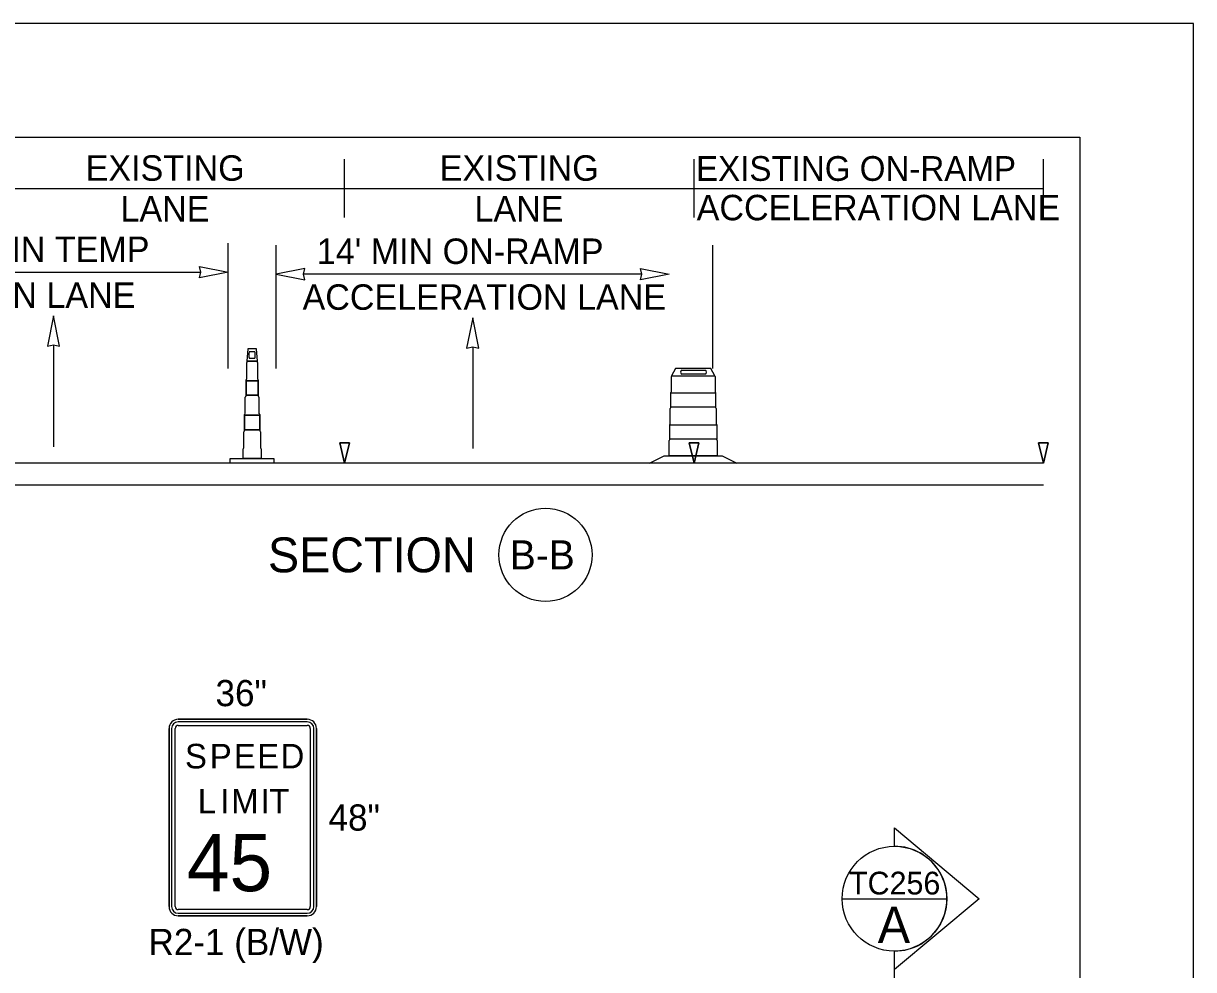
# Model space of a CAD drawing. Extents: x 99999 to 100116, y 99995 to 100013.
# Drawn here: x 100072.847 to 100076.062, y 100008.087 to 100010.687 of the extents above; entities that cross this region are included whole.
import ezdxf

# ---------------------------------------------------------------- set-up
doc = ezdxf.new("R2010")
doc.units = 0
for name, color, linetype in [('SH_GI_PlotLimits', 7, 'Continuous'), ('SH_GI_SectionCut', 7, 'Continuous'), ('SH_GI_SheetBorder', 7, 'Continuous'), ('SH_TI_WZSectionCut', 7, 'Continuous'), ('TR_SN_ConstructionSigns', 7, 'Continuous'), ('TR_WZ_ArrowLeftStrRightTurn', 7, 'Continuous'), ('TR_WZ_TallChanDeviceElev', 7, 'Continuous'), ('TR_WZ_TrafficSafetyDrumElev', 7, 'Continuous'), ('TR_WZ_WorkZoneDetails', 7, 'Continuous')]:
    doc.layers.add(name, color=color, linetype=linetype)

msp = doc.modelspace()

# ---------------------------------------------------------------- linework, layer by layer
at = {"layer": 'SH_GI_PlotLimits'}
msp.add_lwpolyline([(100059.0625, 99999.6875), (100076.0625, 99999.6875), (100076.0625, 100010.6875), (100059.0625, 100010.6875)], close=True, dxfattribs=at)
at = {"layer": 'SH_GI_SectionCut'}
for p, q in [((100075.2407, 100008.4258), (100075.2407, 100008.4767)), ((100075.2407, 100008.4767), (100075.4733, 100008.2818)), ((100075.4733, 100008.2818), (100075.2407, 100008.0869)), ((100075.2407, 100008.0869), (100075.2407, 100008.1378)), ((100075.2407, 100006.7109), (100075.2407, 100008.0869))]:
    msp.add_line(p, q, dxfattribs=at)
msp.add_lwpolyline([(100075.0967, 100008.2818), (100075.3847, 100008.2818)], dxfattribs=at)
msp.add_circle((100075.2407, 100008.2818), 0.144, dxfattribs=at)
msp.add_arc((100075.2407, 100008.2818), 0.144, 269.9978, 90.0022, dxfattribs=at)
at = {"layer": 'SH_GI_SheetBorder'}
for p, q in [((100060, 100010.375), (100075.75, 100010.375)), ((100075.75, 100010.375), (100075.75, 100000))]:
    msp.add_line(p, q, dxfattribs=at)
at = {"layer": 'SH_TI_WZSectionCut'}
for p, q in [((100073.41, 100009.7388), (100073.41, 100010.0836)), ((100072.525, 100010.0036), (100073.335, 100010.0036))]:
    msp.add_line(p, q, dxfattribs=at)
msp.add_lwpolyline([(100073.41, 100010.0036), (100073.3314, 100009.9882), (100073.335, 100010.0036), (100073.3314, 100010.019)], close=True, dxfattribs=at)
at = {"layer": 'TR_SN_ConstructionSigns'}
for p, q in [((100073.2728, 100008.7749), (100073.6272, 100008.7749)), ((100073.6272, 100008.7749), (100073.2728, 100008.7749)), ((100073.6272, 100008.7679), (100073.2728, 100008.7679)), ((100073.2728, 100008.758), (100073.6272, 100008.758)), ((100073.2475, 100008.2602), (100073.2475, 100008.7496)), ((100073.2475, 100008.7496), (100073.2475, 100008.2602)), ((100073.2546, 100008.7496), (100073.2546, 100008.2602)), ((100073.2644, 100008.2602), (100073.2644, 100008.7496)), ((100073.6357, 100008.7496), (100073.6357, 100008.2602)), ((100073.6455, 100008.2602), (100073.6455, 100008.7496)), ((100073.6525, 100008.7496), (100073.6525, 100008.2602)), ((100073.6525, 100008.2602), (100073.6525, 100008.7496)), ((100073.6272, 100008.2518), (100073.2728, 100008.2518)), ((100073.2728, 100008.2419), (100073.6272, 100008.2419)), ((100073.6272, 100008.2349), (100073.2728, 100008.2349)), ((100073.2728, 100008.2349), (100073.6272, 100008.2349))]:
    msp.add_line(p, q, dxfattribs=at)
for centre, radius, start, end in [((100073.2728, 100008.7496), 0.0253, 90, 180), ((100073.2728, 100008.7496), 0.0253, 90, 180), ((100073.2728, 100008.7496), 0.0183, 90, 180), ((100073.2728, 100008.7496), 0.00844, 90, 180), ((100073.6272, 100008.7496), 0.0253, 360, 90), ((100073.6272, 100008.7496), 0.0253, 360, 90), ((100073.6272, 100008.7496), 0.0183, 0, 90), ((100073.6272, 100008.7496), 0.00844, 360, 90), ((100073.2728, 100008.2602), 0.0253, 180, 270), ((100073.2728, 100008.2602), 0.0253, 180, 270), ((100073.2728, 100008.2602), 0.0183, 180, 270), ((100073.2728, 100008.2602), 0.00844, 180, 270), ((100073.6272, 100008.2602), 0.0253, 270, 360), ((100073.6272, 100008.2602), 0.0183, 270, 360), ((100073.6272, 100008.2602), 0.00844, 270, 0), ((100073.6272, 100008.2602), 0.0253, 270, 360)]:
    msp.add_arc(centre, radius, start, end, dxfattribs=at)
at = {"layer": 'TR_WZ_ArrowLeftStrRightTurn'}
for p, q in [((100072.93, 100009.8039), (100072.93, 100009.524)), ((100074.0818, 100009.7986), (100074.0818, 100009.5187))]:
    msp.add_line(p, q, dxfattribs=at)
for points in [[(100072.93, 100009.884), (100072.9135, 100009.8), (100072.93, 100009.8039), (100072.9465, 100009.8)], [(100074.0818, 100009.8787), (100074.0653, 100009.7947), (100074.0818, 100009.7986), (100074.0983, 100009.7947)]]:
    msp.add_lwpolyline(points, close=True, dxfattribs=at)
at = {"layer": 'TR_WZ_TallChanDeviceElev'}
for p, q in [((100073.4834, 100009.7848), (100073.4678, 100009.7848)), ((100073.4906, 100009.7588), (100073.4612, 100009.7588)), ((100073.4612, 100009.7588), (100073.4906, 100009.7588)), ((100073.4612, 100009.7588), (100073.4906, 100009.7588)), ((100073.4678, 100009.767), (100073.4834, 100009.767)), ((100073.4591, 100009.7051), (100073.4928, 100009.7051)), ((100073.4591, 100009.6655), (100073.4591, 100009.7051)), ((100073.4928, 100009.7051), (100073.4928, 100009.6655)), ((100073.4928, 100009.6655), (100073.4591, 100009.6655)), ((100073.4551, 100009.5707), (100073.4551, 100009.6103)), ((100073.4551, 100009.6103), (100073.4967, 100009.6103)), ((100073.4967, 100009.6103), (100073.4967, 100009.5707)), ((100073.4967, 100009.5707), (100073.4551, 100009.5707)), ((100073.4159, 100009.4788), (100073.4159, 100009.492)), ((100073.5359, 100009.4788), (100073.4159, 100009.4788)), ((100073.5359, 100009.492), (100073.5359, 100009.4788))]:
    msp.add_line(p, q, dxfattribs=at)
for points in [[(100073.4906, 100009.7588), (100073.4879, 100009.793), (100073.4637, 100009.793), (100073.4612, 100009.7588)], [(100073.4928, 100009.7051), (100073.4591, 100009.7051), (100073.4591, 100009.6655), (100073.4928, 100009.6655)], [(100073.4967, 100009.6103), (100073.4551, 100009.6103), (100073.4551, 100009.5707), (100073.4967, 100009.5707)]]:
    msp.add_lwpolyline(points, close=True, dxfattribs=at)
for points in [[(100073.461, 100009.7106), (100073.461, 100009.7555)], [(100073.461, 100009.7106), (100073.461, 100009.7555)], [(100073.4908, 100009.7555), (100073.4908, 100009.7106)], [(100073.4908, 100009.7555), (100073.4908, 100009.7106)], [(100073.4591, 100009.6632), (100073.4591, 100009.7074)], [(100073.4591, 100009.6632), (100073.4591, 100009.7074)], [(100073.4928, 100009.7074), (100073.4928, 100009.6632)], [(100073.4928, 100009.7074), (100073.4928, 100009.6632)], [(100073.4571, 100009.6158), (100073.4571, 100009.66)], [(100073.4571, 100009.6158), (100073.4571, 100009.66)], [(100073.4947, 100009.66), (100073.4947, 100009.6158)], [(100073.4947, 100009.66), (100073.4947, 100009.6158)], [(100073.4551, 100009.5685), (100073.4551, 100009.6125)], [(100073.4551, 100009.5685), (100073.4551, 100009.6125)], [(100073.4967, 100009.6125), (100073.4967, 100009.5685)], [(100073.4967, 100009.6125), (100073.4967, 100009.5685)], [(100073.4532, 100009.5212), (100073.4532, 100009.5653)], [(100073.4532, 100009.5212), (100073.4532, 100009.5653)], [(100073.4986, 100009.5653), (100073.4986, 100009.5212)], [(100073.4986, 100009.5653), (100073.4986, 100009.5212)], [(100073.5006, 100009.492), (100073.4512, 100009.492), (100073.4512, 100009.518)], [(100073.5006, 100009.492), (100073.4512, 100009.492), (100073.4512, 100009.518)], [(100073.5006, 100009.518), (100073.5006, 100009.492)], [(100073.5006, 100009.518), (100073.5006, 100009.492)], [(100073.4159, 100009.492), (100073.4512, 100009.492), (100073.5006, 100009.492), (100073.5359, 100009.492)]]:
    msp.add_lwpolyline(points, dxfattribs=at)
for centre, major_axis, ratio, start_param, end_param in [((100073.4678, 100009.7759), (0, 0.00891), 0.07945, 0, 3.141593), ((100073.4834, 100009.7759), (0, 0.00891), 0.07945, 3.141593, 6.283185), ((100073.4613, 100009.7548), (0, 0.00412), 0.059356, 0.177149, 1.393647), ((100073.4613, 100009.7548), (0, 0.00412), 0.059356, 0.177149, 1.393647), ((100073.4906, 100009.7548), (0, 0.00412), 0.059356, 4.889538, 6.106036), ((100073.4906, 100009.7548), (0, 0.00412), 0.059356, 4.889538, 6.106036), ((100073.4627, 100009.7047), (0, 0.00651), 0.609371, 0.4288, 1.141997), ((100073.4627, 100009.7047), (0, 0.00651), 0.609371, 0.4288, 1.141997), ((100073.4892, 100009.7047), (0, 0.00651), 0.609371, 5.141189, 5.854386), ((100073.4892, 100009.7047), (0, 0.00651), 0.609371, 5.141189, 5.854386), ((100073.4607, 100009.6573), (0, 0.00651), 0.609371, 0.4288, 1.141997), ((100073.4607, 100009.6573), (0, 0.00651), 0.609371, 0.4288, 1.141997), ((100073.4911, 100009.6573), (0, 0.00651), 0.609371, 5.141189, 5.854386), ((100073.4911, 100009.6573), (0, 0.00651), 0.609371, 5.141189, 5.854386), ((100073.4587, 100009.6098), (0, 0.00651), 0.609371, 0.4288, 1.141997), ((100073.4587, 100009.6098), (0, 0.00651), 0.609371, 0.4288, 1.141997), ((100073.4931, 100009.6098), (0, 0.00651), 0.609371, 5.141189, 5.854386), ((100073.4931, 100009.6098), (0, 0.00651), 0.609371, 5.141189, 5.854386), ((100073.4568, 100009.5625), (0, 0.00651), 0.609371, 0.4288, 1.141997), ((100073.4568, 100009.5625), (0, 0.00651), 0.609371, 0.4288, 1.141997), ((100073.495, 100009.5625), (0, 0.00651), 0.609371, 5.141189, 5.854386), ((100073.495, 100009.5625), (0, 0.00651), 0.609371, 5.141189, 5.854386), ((100073.4548, 100009.5153), (0, 0.00651), 0.609371, 0.4288, 1.141997), ((100073.4548, 100009.5153), (0, 0.00651), 0.609371, 0.4288, 1.141997), ((100073.497, 100009.5153), (0, 0.00651), 0.609371, 5.141189, 5.854386), ((100073.497, 100009.5153), (0, 0.00651), 0.609371, 5.141189, 5.854386)]:
    msp.add_ellipse(centre, major_axis=major_axis, ratio=ratio, start_param=start_param, end_param=end_param, dxfattribs=at)
at = {"layer": 'TR_WZ_TrafficSafetyDrumElev'}
for p, q in [((100074.6561, 100009.734), (100074.7215, 100009.734)), ((100074.7215, 100009.7236), (100074.6561, 100009.7236)), ((100074.6285, 100009.7188), (100074.7469, 100009.7188)), ((100074.6285, 100009.7188), (100074.7469, 100009.7188)), ((100074.6263, 100009.6724), (100074.7492, 100009.6724)), ((100074.6263, 100009.6325), (100074.6263, 100009.6724)), ((100074.7492, 100009.6724), (100074.7492, 100009.6325)), ((100074.7492, 100009.6325), (100074.6263, 100009.6325)), ((100074.6233, 100009.5844), (100074.7522, 100009.5844)), ((100074.6233, 100009.5445), (100074.6233, 100009.5844)), ((100074.7522, 100009.5844), (100074.7522, 100009.5445)), ((100074.7522, 100009.5445), (100074.6233, 100009.5445))]:
    msp.add_line(p, q, dxfattribs=at)
for points in [[(100074.7469, 100009.7188), (100074.7364, 100009.7388), (100074.639, 100009.7388), (100074.6285, 100009.7188)], [(100074.5677, 100009.4788), (100074.6079, 100009.4988), (100074.7675, 100009.4988), (100074.8077, 100009.4788)]]:
    msp.add_lwpolyline(points, close=True, dxfattribs=at)
for points in [[(100074.6277, 100009.676), (100074.6277, 100009.7172)], [(100074.6277, 100009.676), (100074.6277, 100009.7172)], [(100074.7477, 100009.7172), (100074.7477, 100009.676)], [(100074.7477, 100009.7172), (100074.7477, 100009.676)], [(100074.6263, 100009.632), (100074.6263, 100009.673)], [(100074.6263, 100009.632), (100074.6263, 100009.673)], [(100074.7492, 100009.673), (100074.7492, 100009.632)], [(100074.7492, 100009.673), (100074.7492, 100009.632)], [(100074.6248, 100009.5879), (100074.6248, 100009.629)], [(100074.6248, 100009.5879), (100074.6248, 100009.629)], [(100074.7507, 100009.629), (100074.7507, 100009.5879)], [(100074.7507, 100009.629), (100074.7507, 100009.5879)], [(100074.6233, 100009.5439), (100074.6233, 100009.5849)], [(100074.6233, 100009.5439), (100074.6233, 100009.5849)], [(100074.7522, 100009.5849), (100074.7522, 100009.5439)], [(100074.7522, 100009.5849), (100074.7522, 100009.5439)], [(100074.7536, 100009.5409), (100074.7536, 100009.4988), (100074.6218, 100009.4988), (100074.6218, 100009.5409)], [(100074.7536, 100009.5409), (100074.7536, 100009.4988), (100074.6218, 100009.4988), (100074.6218, 100009.5409)]]:
    msp.add_lwpolyline(points, dxfattribs=at)
for centre, major_axis, ratio, start_param, end_param in [((100074.6561, 100009.7288), (0, 0.0052), 0.570305, 0, 3.141593), ((100074.7215, 100009.7288), (0, 0.0052), 0.570305, 3.141593, 6.283185), ((100074.6287, 100009.7168), (0, 0.00199), 0.493438, 0.177149, 1.393647), ((100074.6287, 100009.7168), (0, 0.00199), 0.493438, 0.177149, 1.393647), ((100074.7468, 100009.7168), (0, 0.00199), 0.493438, 4.889538, 6.106036), ((100074.7468, 100009.7168), (0, 0.00199), 0.493438, 4.889538, 6.106036), ((100074.629, 100009.6705), (0, 0.00606), 0.493438, 0.4288, 1.141997), ((100074.629, 100009.6705), (0, 0.00606), 0.493438, 0.4288, 1.141997), ((100074.7465, 100009.6705), (0, 0.00606), 0.493438, 5.141189, 5.854386), ((100074.7465, 100009.6705), (0, 0.00606), 0.493438, 5.141189, 5.854386), ((100074.6275, 100009.6265), (0, 0.00606), 0.493438, 0.4288, 1.141997), ((100074.6275, 100009.6265), (0, 0.00606), 0.493438, 0.4288, 1.141997), ((100074.748, 100009.6265), (0, 0.00606), 0.493438, 5.141189, 5.854386), ((100074.748, 100009.6265), (0, 0.00606), 0.493438, 5.141189, 5.854386), ((100074.626, 100009.5824), (0, 0.00606), 0.493438, 0.4288, 1.141997), ((100074.626, 100009.5824), (0, 0.00606), 0.493438, 0.4288, 1.141997), ((100074.7494, 100009.5824), (0, 0.00606), 0.493438, 5.141189, 5.854386), ((100074.7494, 100009.5824), (0, 0.00606), 0.493438, 5.141189, 5.854386), ((100074.6245, 100009.5384), (0, 0.00606), 0.493438, 0.4288, 1.141997), ((100074.6245, 100009.5384), (0, 0.00606), 0.493438, 0.4288, 1.141997), ((100074.7509, 100009.5384), (0, 0.00606), 0.493438, 5.141189, 5.854386), ((100074.7509, 100009.5384), (0, 0.00606), 0.493438, 5.141189, 5.854386)]:
    msp.add_ellipse(centre, major_axis=major_axis, ratio=ratio, start_param=start_param, end_param=end_param, dxfattribs=at)
at = {"layer": 'TR_WZ_WorkZoneDetails'}
for p, q in [((100073.73, 100010.154), (100073.73, 100010.314)), ((100074.69, 100010.154), (100074.69, 100010.314)), ((100075.65, 100010.154), (100075.65, 100010.314)), ((100072.77, 100010.234), (100073.73, 100010.234)), ((100073.73, 100010.234), (100074.69, 100010.234)), ((100074.69, 100010.234), (100075.65, 100010.234)), ((100073.5418, 100009.7388), (100073.5418, 100010.0783)), ((100074.7418, 100009.7388), (100074.7418, 100010.0783)), ((100074.5468, 100009.9983), (100073.6168, 100009.9983)), ((100075.65, 100009.4787), (100072.45, 100009.4787)), ((100075.65, 100009.4187), (100072.45, 100009.4187))]:
    msp.add_line(p, q, dxfattribs=at)
for points in [[(100073.5418, 100009.9983), (100073.6204, 100009.9829), (100073.6168, 100009.9983), (100073.6204, 100010.0137)], [(100074.6218, 100009.9983), (100074.5432, 100009.9829), (100074.5468, 100009.9983), (100074.5432, 100010.0137)], [(100073.73, 100009.4787), (100073.7166, 100009.5346), (100073.7433, 100009.5346)], [(100074.69, 100009.4787), (100074.6766, 100009.5346), (100074.7033, 100009.5346)], [(100075.65, 100009.4787), (100075.6366, 100009.5346), (100075.6633, 100009.5346)]]:
    msp.add_lwpolyline(points, close=True, dxfattribs=at)
for points in [[(100073.7433, 100009.5346), (100073.7166, 100009.5346), (100073.73, 100009.4787), (100073.7433, 100009.5346)], [(100074.7033, 100009.5346), (100074.6766, 100009.5346), (100074.69, 100009.4787), (100074.7033, 100009.5346)], [(100075.6633, 100009.5346), (100075.6366, 100009.5346), (100075.65, 100009.4787), (100075.6633, 100009.5346)]]:
    msp.add_lwpolyline(points, dxfattribs=at)
msp.add_circle((100074.2819, 100009.2268), 0.128, dxfattribs=at)

# ---------------------------------------------------------------- texts
at = {"layer": 'SH_GI_SectionCut'}
msp.add_text('TC256', height=0.0625, dxfattribs=at).set_placement((100075.1158, 100008.2934))
msp.add_text('A', height=0.1, rotation=359.99, dxfattribs=at).set_placement((100075.1945, 100008.1598))
at = {"layer": 'TR_SN_ConstructionSigns'}
for s, height, p in [('36"', 0.072, (100073.3753, 100008.8109)), ('S', 0.0675, (100073.2914, 100008.6399)), ('P', 0.0675, (100073.3596, 100008.6399)), ('E', 0.0675, (100073.4257, 100008.6399)), ('E', 0.0675, (100073.4899, 100008.6399)), ('D', 0.0675, (100073.554, 100008.6399)), ('L', 0.0675, (100073.3265, 100008.5162)), ('I', 0.0675, (100073.3886, 100008.5162)), ('M', 0.0675, (100073.4183, 100008.5162)), ('I', 0.0675, (100073.4993, 100008.5162)), ('T', 0.0675, (100073.5229, 100008.5162)), ('48"', 0.072, (100073.6858, 100008.4689)), ('R2-1 (B/W)', 0.072, (100073.1913, 100008.1269))]:
    msp.add_text(s, height=height, rotation=360, dxfattribs=at).set_placement(p)
msp.add_text('45', height=0.1575, dxfattribs=at).set_placement((100073.2965, 100008.3024))
at = {"layer": 'TR_WZ_WorkZoneDetails'}
for s, height, p in [('EXISTING', 0.07, (100073.0185, 100010.255)), ('EXISTING', 0.07, (100073.9912, 100010.255)), ('EXISTING ON-RAMP', 0.068, (100074.6955, 100010.2547)), ('LANE', 0.07, (100073.1142, 100010.143)), ('LANE', 0.07, (100074.0869, 100010.143)), ('ACCELERATION LANE', 0.07, (100074.6973, 100010.1463)), ("12' MIN TEMP", 0.07, (100072.5882, 100010.0316)), ("14' MIN ON-RAMP", 0.07, (100073.6537, 100010.0263)), ('OPEN LANE', 0.07, (100072.6194, 100009.9056)), ('ACCELERATION LANE', 0.07, (100073.6144, 100009.9003))]:
    msp.add_text(s, height=height, dxfattribs=at).set_placement(p)
for s, height, p in [('SECTION', 0.096, (100073.5194, 100009.1788)), ('B-B', 0.08, (100074.1839, 100009.1868))]:
    msp.add_text(s, height=height, rotation=360, dxfattribs=at).set_placement(p)

doc.saveas('drawing.dxf')
